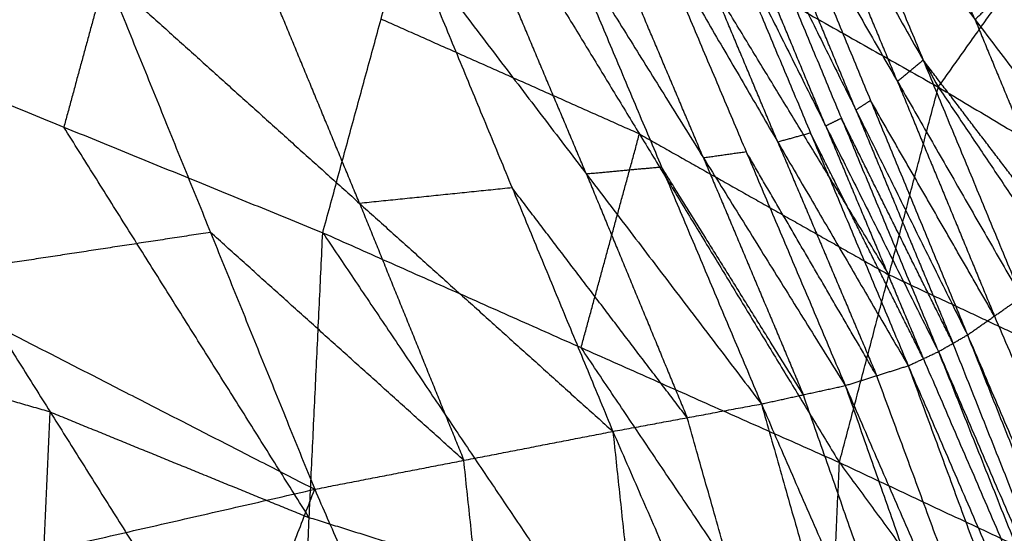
# Model space of a CAD drawing. Header units: millimetres. Extents: x -106 to 110, y -96 to 120.
# Tile 415 of 656: x -41.52 to -39.33, y 106.47 to 107.62. Entities that reach past the tile are written whole.
import ezdxf

# ---------------------------------------------------------------- set-up
doc = ezdxf.new("R2010")
doc.units = ezdxf.units.MM
doc.header["$MEASUREMENT"] = 0
doc.layers.add('Default', color=7, linetype='Continuous', true_color=0x000000)

msp = doc.modelspace()

# ---------------------------------------------------------------- linework, layer by layer
at = {"layer": 'Default'}
for points in [[(-40.1607, 108.6848, 12.5903), (-39.818, 108.077, 11.6173), (-39.4753, 107.4691, 10.6443)], [(-39.5172, 108.2613, 13.873), (-39.288, 107.7212, 13.7779), (-39.0589, 107.181, 13.6827)], [(-39.5172, 108.2613, 13.873), (-39.1727, 107.812, 13.787), (-38.8282, 107.3627, 13.7009)], [(-39.3935, 107.6193, 13.783), (-39.5081, 107.8894, 13.8306), (-39.6226, 108.1594, 13.8782)], [(-42.0024, 107.6156, 10.1825), (-41.2951, 107.8562, 10.6544), (-40.5877, 108.0968, 11.1264)], [(-40.8477, 107.1445, 9.8347), (-40.7177, 107.6206, 10.4805), (-40.5877, 108.0968, 11.1264)], [(-40.5877, 108.0968, 11.1264), (-40.1417, 107.3646, 10.3109), (-39.6958, 106.6324, 9.4955)], [(-40.5877, 108.0968, 11.1264), (-40.0315, 107.7829, 10.8853), (-39.4753, 107.4691, 10.6443)], [(-39.7281, 108.0576, 13.8833), (-39.509, 107.5293, 13.7755), (-39.29, 107.0009, 13.6677)], [(-39.7281, 108.0576, 13.8833), (-39.3935, 107.6193, 13.783), (-39.0589, 107.181, 13.6827)], [(-39.5663, 107.4813, 13.7794), (-39.6758, 107.7455, 13.8333), (-39.7853, 108.0096, 13.8872)], [(-39.4753, 107.4691, 10.6443), (-39.2941, 107.7241, 11.2974), (-39.1129, 107.9792, 11.9505)], [(-39.8426, 107.9617, 13.8911), (-39.6265, 107.4392, 13.7773), (-39.4104, 106.9167, 13.6635)], [(-39.8426, 107.9617, 13.8911), (-39.5663, 107.4813, 13.7794), (-39.29, 107.0009, 13.6677)], [(-39.6591, 107.4181, 13.7792), (-39.7671, 107.6794, 13.8361), (-39.8752, 107.9406, 13.893)], [(-39.9078, 107.9196, 13.8949), (-39.6914, 107.3995, 13.779), (-39.475, 106.8795, 13.6631)], [(-39.9078, 107.9196, 13.8949), (-39.6914, 107.3995, 13.779), (-39.475, 106.8795, 13.6631)], [(-39.9078, 107.9196, 13.8949), (-39.6591, 107.4181, 13.7792), (-39.4104, 106.9167, 13.6635)], [(-39.7264, 107.3824, 13.7802), (-39.8346, 107.6425, 13.8381), (-39.9428, 107.9025, 13.896)], [(-39.9779, 107.8854, 13.8972), (-39.7602, 107.3667, 13.7805), (-39.5425, 106.848, 13.6637)], [(-39.9779, 107.8854, 13.8972), (-39.7264, 107.3824, 13.7802), (-39.475, 106.8795, 13.6631)], [(-41.2951, 107.8562, 10.6544), (-41.3601, 107.6181, 10.3315), (-41.425, 107.38, 10.0086)], [(-40.1241, 107.8452, 13.8961), (-39.9035, 107.3245, 13.7818), (-39.6829, 106.8039, 13.6674)], [(-40.1241, 107.8452, 13.8961), (-39.8333, 107.3466, 13.7799), (-39.5425, 106.848, 13.6637)], [(-39.8333, 107.3466, 13.7799), (-39.9422, 107.6059, 13.8383), (-40.051, 107.8653, 13.8967)], [(-39.9988, 107.3111, 13.7801), (-40.1091, 107.5715, 13.8373), (-40.2194, 107.8318, 13.8945)], [(-40.2599, 107.2752, 13.7816), (-40.3712, 107.5391, 13.8358), (-40.4824, 107.8029, 13.89)], [(-40.3147, 107.8184, 13.8928), (-40.0923, 107.2907, 13.7844), (-39.8698, 106.763, 13.676)], [(-40.3147, 107.8184, 13.8928), (-39.9988, 107.3111, 13.7801), (-39.6829, 106.8039, 13.6674)], [(-40.6501, 107.7875, 13.8871), (-40.4255, 107.2446, 13.7907), (-40.2009, 106.7017, 13.6944)], [(-40.6501, 107.7875, 13.8871), (-40.2599, 107.2752, 13.7816), (-39.8698, 106.763, 13.676)], [(-39.5855, 107.0508, 10.0699), (-39.8085, 107.4168, 10.4776), (-40.0315, 107.7829, 10.8853)], [(-40.7655, 107.2098, 13.7833), (-40.8779, 107.4812, 13.8315), (-40.9902, 107.7527, 13.8797)], [(-42.6937, 107.5097, 13.8643), (-42.012, 107.6138, 13.8683), (-41.3302, 107.7178, 13.8723)], [(-41.3302, 107.7178, 13.8723), (-41.098, 107.1453, 13.8005), (-40.8657, 106.5728, 13.7287)], [(-41.3302, 107.7178, 13.8723), (-40.7655, 107.2098, 13.7833), (-40.2009, 106.7017, 13.6944)], [(-39.288, 107.7212, 13.7779), (-39.3408, 107.6702, 13.7805), (-39.3935, 107.6193, 13.783)], [(-42.0024, 107.6156, 10.1825), (-41.4553, 106.745, 9.5036), (-40.9081, 105.8744, 8.8248)], [(-42.0024, 107.6156, 10.1825), (-41.425, 107.38, 10.0086), (-40.8477, 107.1445, 9.8347)], [(-40.1417, 107.3646, 10.3109), (-40.4297, 107.4926, 10.3957), (-40.7177, 107.6206, 10.4805)], [(-39.3935, 107.6193, 13.783), (-39.284, 107.3551, 13.7291), (-39.1745, 107.091, 13.6752)], [(-39.509, 107.5293, 13.7755), (-39.5377, 107.5053, 13.7774), (-39.5663, 107.4813, 13.7794)], [(-39.1745, 107.091, 13.6752), (-39.3418, 107.3101, 13.7254), (-39.509, 107.5293, 13.7755)], [(-42.6937, 107.5097, 13.8643), (-41.7797, 107.0413, 13.7965), (-40.8657, 106.5728, 13.7287)], [(-39.5663, 107.4813, 13.7794), (-39.4583, 107.2201, 13.7225), (-39.3502, 106.9588, 13.6656)], [(-39.6958, 106.6324, 9.4955), (-39.5855, 107.0508, 10.0699), (-39.4753, 107.4691, 10.6443)], [(-39.4753, 107.4691, 10.6443), (-39.0138, 106.7823, 9.9099), (-38.5522, 106.0955, 9.1755)], [(-39.4753, 107.4691, 10.6443), (-38.9261, 107.1422, 10.4093), (-38.377, 106.8153, 10.1743)], [(-39.6265, 107.4392, 13.7773), (-39.6428, 107.4287, 13.7782), (-39.6591, 107.4181, 13.7792)], [(-39.3502, 106.9588, 13.6656), (-39.4884, 107.199, 13.7215), (-39.6265, 107.4392, 13.7773)], [(-39.6591, 107.4181, 13.7792), (-39.5509, 107.1581, 13.7213), (-39.4427, 106.8981, 13.6633)], [(-39.6914, 107.3995, 13.779), (-39.7089, 107.391, 13.7796), (-39.7264, 107.3824, 13.7802)], [(-39.4427, 106.8981, 13.6633), (-39.5671, 107.1488, 13.7211), (-39.6914, 107.3995, 13.779)], [(-40.8779, 106.5094, 9.3297), (-41.1515, 106.9447, 9.6692), (-41.425, 107.38, 10.0086)], [(-40.2717, 106.8884, 9.6651), (-40.2067, 107.1265, 9.988), (-40.1417, 107.3646, 10.3109)], [(-40.1417, 107.3646, 10.3109), (-39.8636, 107.2077, 10.1904), (-39.5855, 107.0508, 10.0699)], [(-39.7602, 107.3667, 13.7805), (-39.7967, 107.3566, 13.7802), (-39.8333, 107.3466, 13.7799)], [(-39.5087, 106.8637, 13.6634), (-39.6345, 107.1152, 13.7219), (-39.7602, 107.3667, 13.7805)], [(-39.7264, 107.3824, 13.7802), (-39.6176, 107.1231, 13.7218), (-39.5087, 106.8637, 13.6634)], [(-39.8333, 107.3466, 13.7799), (-39.723, 107.0863, 13.7228), (-39.6127, 106.8259, 13.6656)], [(-39.9035, 107.3245, 13.7818), (-39.9512, 107.3178, 13.781), (-39.9988, 107.3111, 13.7801)], [(-39.6127, 106.8259, 13.6656), (-39.7581, 107.0752, 13.7237), (-39.9035, 107.3245, 13.7818)], [(-39.9988, 107.3111, 13.7801), (-39.8876, 107.0473, 13.7259), (-39.7763, 106.7834, 13.6717)], [(-40.0923, 107.2907, 13.7844), (-40.1761, 107.2829, 13.783), (-40.2599, 107.2752, 13.7816)], [(-40.2599, 107.2752, 13.7816), (-40.1476, 107.0038, 13.7334), (-40.0353, 106.7323, 13.6852)], [(-39.7763, 106.7834, 13.6717), (-39.9343, 107.037, 13.7281), (-40.0923, 107.2907, 13.7844)], [(-40.4255, 107.2446, 13.7907), (-40.5955, 107.2272, 13.787), (-40.7655, 107.2098, 13.7833)], [(-40.0353, 106.7323, 13.6852), (-40.2304, 106.9885, 13.738), (-40.4255, 107.2446, 13.7907)], [(-40.7655, 107.2098, 13.7833), (-40.6494, 106.9235, 13.7474), (-40.5333, 106.6373, 13.7115)], [(-41.098, 107.1453, 13.8005), (-41.4388, 107.0933, 13.7985), (-41.7797, 107.0413, 13.7965)], [(-40.5333, 106.6373, 13.7115), (-40.8156, 106.8913, 13.756), (-41.098, 107.1453, 13.8005)], [(-40.9081, 105.8744, 8.8248), (-40.8779, 106.5094, 9.3297), (-40.8477, 107.1445, 9.8347)], [(-40.8477, 107.1445, 9.8347), (-40.2975, 106.3274, 9.2204), (-39.7473, 105.5102, 8.6061)], [(-40.8477, 107.1445, 9.8347), (-40.2717, 106.8884, 9.6651), (-39.6958, 106.6324, 9.4955)], [(-39.0138, 106.7823, 9.9099), (-39.2997, 106.9165, 9.9899), (-39.5855, 107.0508, 10.0699)], [(-39.4104, 106.9167, 13.6635), (-39.3502, 106.9588, 13.6656), (-39.29, 107.0009, 13.6677)], [(-39.3502, 106.9588, 13.6656), (-39.0849, 106.3399, 13.3659), (-38.8195, 105.7211, 13.0662)], [(-41.4553, 106.745, 9.5036), (-41.7449, 106.8279, 9.5624), (-42.0346, 106.9108, 9.6211)], [(-39.475, 106.8795, 13.6631), (-39.4427, 106.8981, 13.6633), (-39.4104, 106.9167, 13.6635)], [(-39.4104, 106.9167, 13.6635), (-38.9122, 105.6647, 13.064), (-38.4139, 104.4128, 12.4645)], [(-39.4104, 106.9167, 13.6635), (-38.8798, 105.6789, 13.0641), (-38.3491, 104.4412, 12.4646)], [(-39.7215, 106.0713, 9.0508), (-39.9966, 106.4799, 9.3579), (-40.2717, 106.8884, 9.6651)], [(-39.5425, 106.848, 13.6637), (-39.5087, 106.8637, 13.6634), (-39.475, 106.8795, 13.6631)], [(-39.5425, 106.848, 13.6637), (-39.5087, 106.8637, 13.6634), (-39.475, 106.8795, 13.6631)], [(-39.475, 106.8795, 13.6631), (-38.9769, 105.632, 13.0638), (-38.4787, 104.3845, 12.4645)], [(-39.475, 106.8795, 13.6631), (-38.9444, 105.6461, 13.0638), (-38.4139, 104.4128, 12.4645)], [(-38.9444, 105.6461, 13.0638), (-39.1936, 106.2721, 13.3636), (-39.4427, 106.8981, 13.6633)], [(-39.5087, 106.8637, 13.6634), (-39.2428, 106.2479, 13.3636), (-38.9769, 105.632, 13.0638)], [(-39.6829, 106.8039, 13.6674), (-39.6127, 106.8259, 13.6656), (-39.5425, 106.848, 13.6637)], [(-39.6829, 106.8039, 13.6674), (-39.6127, 106.8259, 13.6656), (-39.5425, 106.848, 13.6637)], [(-39.5425, 106.848, 13.6637), (-39.0911, 105.6244, 13.0845), (-38.6397, 104.4009, 12.5053)], [(-39.5425, 106.848, 13.6637), (-39.0106, 105.6162, 13.0641), (-38.4787, 104.3845, 12.4645)], [(-39.1613, 105.6024, 13.0863), (-39.387, 106.2142, 13.376), (-39.6127, 106.8259, 13.6656)], [(-39.8698, 106.763, 13.676), (-39.7763, 106.7834, 13.6717), (-39.6829, 106.8039, 13.6674)], [(-39.8698, 106.763, 13.676), (-39.7763, 106.7834, 13.6717), (-39.6829, 106.8039, 13.6674)], [(-39.6829, 106.8039, 13.6674), (-39.2567, 105.5891, 13.0998), (-38.8304, 104.3744, 12.5322)], [(-39.6829, 106.8039, 13.6674), (-39.1613, 105.6024, 13.0863), (-38.6397, 104.4009, 12.5053)], [(-39.3501, 105.5687, 13.1041), (-39.5632, 106.1761, 13.3879), (-39.7763, 106.7834, 13.6717)], [(-40.2009, 106.7017, 13.6944), (-40.0353, 106.7323, 13.6852), (-39.8698, 106.763, 13.676)], [(-40.2009, 106.7017, 13.6944), (-40.0353, 106.7323, 13.6852), (-39.8698, 106.763, 13.676)], [(-39.8698, 106.763, 13.676), (-39.5339, 105.5806, 13.1478), (-39.198, 104.3982, 12.6196)], [(-39.8698, 106.763, 13.676), (-39.3501, 105.5687, 13.1041), (-38.8304, 104.3744, 12.5322)], [(-41.4874, 106.0402, 8.9423), (-41.4714, 106.3926, 9.223), (-41.4553, 106.745, 9.5036)], [(-41.4553, 106.745, 9.5036), (-41.1666, 106.6272, 9.4167), (-40.8779, 106.5094, 9.3297)], [(-39.6994, 105.5499, 13.157), (-39.8674, 106.1411, 13.4211), (-40.0353, 106.7323, 13.6852)], [(-40.8657, 106.5728, 13.7287), (-40.5333, 106.6373, 13.7115), (-40.2009, 106.7017, 13.6944)], [(-40.8657, 106.5728, 13.7287), (-40.5333, 106.6373, 13.7115), (-40.2009, 106.7017, 13.6944)], [(-40.2009, 106.7017, 13.6944), (-40.0837, 105.6075, 13.2633), (-39.9665, 104.5133, 12.8323)], [(-40.2009, 106.7017, 13.6944), (-39.6994, 105.5499, 13.157), (-39.198, 104.3982, 12.6196)], [(-40.4161, 105.5431, 13.2805), (-40.4747, 106.0902, 13.496), (-40.5333, 106.6373, 13.7115)], [(-39.7473, 105.5102, 8.6061), (-39.7215, 106.0713, 9.0508), (-39.6958, 106.6324, 9.4955)], [(-39.6958, 106.6324, 9.4955), (-39.1432, 105.8788, 8.953), (-38.5907, 105.1252, 8.4106)], [(-39.6958, 106.6324, 9.4955), (-39.124, 106.3639, 9.3355), (-38.5522, 106.0955, 9.1755)], [(-42.1903, 106.2699, 13.7993), (-41.528, 106.4214, 13.764), (-40.8657, 106.5728, 13.7287)], [(-42.1903, 106.2699, 13.7993), (-41.528, 106.4214, 13.764), (-40.8657, 106.5728, 13.7287)], [(-41.5468, 104.8099, 13.2714), (-41.2063, 105.6914, 13.5), (-40.8657, 106.5728, 13.7287)], [(-40.8657, 106.5728, 13.7287), (-40.4161, 105.5431, 13.2805), (-39.9665, 104.5133, 12.8323)], [(-40.2975, 106.3274, 9.2204), (-40.5877, 106.4184, 9.2751), (-40.8779, 106.5094, 9.3297)]]:
    msp.add_open_spline(points, degree=2, dxfattribs=at)

doc.saveas('drawing.dxf')
